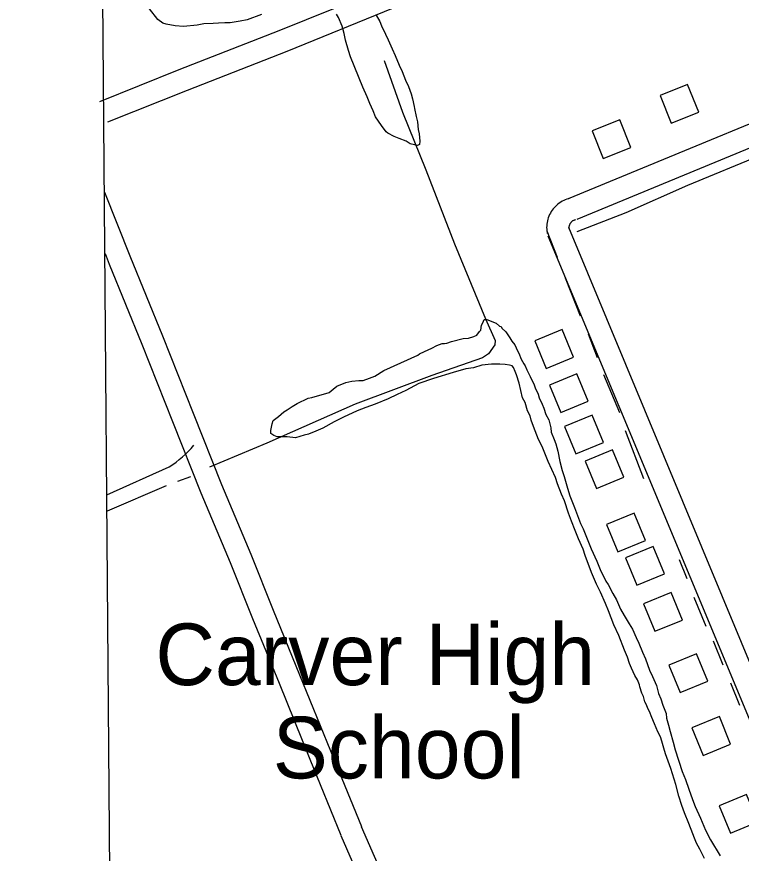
# Model space of a CAD drawing. Extents: x 3568792 to 3606828, y 529143 to 554785.
# Drawn here: x 3570936 to 3571912, y 537047 to 538174 of the extents above; entities that cross this region are included whole.
import ezdxf

# ---------------------------------------------------------------- set-up
doc = ezdxf.new("R2010")
doc.units = 0
for name, color, linetype in [('V-BLDG-IDEN', 7, 'Continuous'), ('V-BLDG-OTLN', 7, 'Continuous'), ('V-DTCH-CNTR', 7, 'Continuous'), ('V-GRID-FRAM', 7, 'Continuous'), ('V-ROAD-CNTR', 7, 'Continuous'), ('V-SITE-VEGE', 7, 'Continuous'), ('V-TOPO-SHOR', 7, 'Continuous')]:
    doc.layers.add(name, color=color, linetype=linetype)

msp = doc.modelspace()

# ---------------------------------------------------------------- linework, layer by layer
at = {"layer": 'V-BLDG-OTLN'}
for points in [[(3571817.3, 538030.7), (3571854.4, 538045.6), (3571839.5, 538082.7), (3571802.4, 538067.8)], [(3571725.8, 537983.2), (3571762.9, 537998.1), (3571748, 538035.2), (3571710.8, 538020.3)], [(3571685.8, 537715.8), (3571670.6, 537752.8), (3571633.6, 537737.5), (3571648.8, 537700.5)], [(3571705.7, 537656.3), (3571690.5, 537693.3), (3571653.5, 537678.1), (3571668.7, 537641.1)], [(3571726, 537600.6), (3571710.8, 537637.6), (3571673.8, 537622.3), (3571689, 537585.4)], [(3571753.7, 537553.9), (3571738.5, 537590.9), (3571701.5, 537575.7), (3571716.8, 537538.7)], [(3571782.6, 537468.5), (3571767.3, 537505.5), (3571730.4, 537490.3), (3571745.6, 537453.3)], [(3571808.2, 537423.7), (3571792.9, 537460.7), (3571756, 537445.5), (3571771.2, 537408.5)], [(3571832.4, 537361.6), (3571817.2, 537398.6), (3571780.2, 537383.3), (3571795.4, 537346.4)], [(3571866.5, 537279.1), (3571851.3, 537316), (3571814.3, 537300.8), (3571829.5, 537263.8)], [(3571897.4, 537194.6), (3571882.2, 537231.6), (3571845.2, 537216.3), (3571860.4, 537179.3)], [(3571934.1, 537089.6), (3571918.8, 537126.6), (3571881.8, 537111.4), (3571897.1, 537074.4)]]:
    msp.add_lwpolyline(points, close=True, dxfattribs=at)
at = {"layer": 'V-DTCH-CNTR'}
for points in [[(3571141.5, 537567.8), (3571146.1, 537570.9), (3571150.5, 537574.2), (3571154.9, 537577.6), (3571159.1, 537581.2), (3571163.2, 537584.9), (3571167.1, 537588.8), (3571170.9, 537592.8), (3571174.6, 537596.9)], [(3571057.5, 537530.1), (3571141.5, 537567.8)]]:
    msp.add_lwpolyline(points, dxfattribs=at)
at = {"layer": 'V-GRID-FRAM'}
msp.add_lwpolyline([(3570936, 552713.8), (3602582.8, 552980.8), (3602744.1, 534798.4), (3571081.5, 534531.3), (3570936, 552713.8)], dxfattribs=at)
at = {"layer": 'V-ROAD-CNTR'}
for p, q in [((3572104.1, 538071.8), (3571690.2, 537901.1)), ((3571651.3, 537879.1), (3572037.2, 536952))]:
    msp.add_line(p, q, dxfattribs=at)
for points in [[(3571047.8, 538060.1), (3571154.9, 538102.9), (3571289.2, 538155.3), (3571399.9, 538200.6)], [(3571058.9, 538032.3), (3571165.9, 538075), (3571300.3, 538127.5), (3571443.2, 538185.9)], [(3572273.7, 538171.3), (3572107.3, 538105.6), (3571678.8, 537928.8)], [(3571054.2, 537937.9), (3571088.4, 537852), (3571132.3, 537744.3), (3571173.4, 537640), (3571211.9, 537544.2), (3571251.2, 537450.4), (3571281.2, 537374.9), (3571316.9, 537287.8), (3571358.6, 537185.3), (3571400.1, 537083.3)], [(3571680.7, 537929.5), (3571678.9, 537929), (3571676.8, 537928.3), (3571674.6, 537927.5), (3571672.6, 537926.5), (3571670.6, 537925.5), (3571668.6, 537924.3), (3571666.7, 537923.1), (3571664.9, 537921.7), (3571663.2, 537920.2), (3571661.5, 537918.7), (3571660, 537917), (3571658.5, 537915.3), (3571657.1, 537913.5), (3571655.9, 537911.6), (3571654.7, 537909.6), (3571653.7, 537907.6), (3571652.8, 537905.6), (3571651.9, 537903.4), (3571651.2, 537901.3), (3571650.7, 537899.1), (3571650.2, 537896.8), (3571649.9, 537894.6), (3571649.7, 537892.3), (3571649.6, 537890.1), (3571649.7, 537887.8), (3571649.9, 537885.5), (3571650.2, 537883.4), (3571650.4, 537882.1)], [(3571688.3, 537900.4), (3571687.3, 537900.2), (3571686.7, 537900), (3571686.2, 537899.8), (3571685.6, 537899.5), (3571685.1, 537899.3), (3571684.6, 537899), (3571684.1, 537898.6), (3571683.6, 537898.3), (3571683.2, 537897.9), (3571682.8, 537897.5), (3571682.4, 537897), (3571682, 537896.6), (3571681.6, 537896.1), (3571681.3, 537895.6), (3571681, 537895.1), (3571680.7, 537894.6), (3571680.5, 537894), (3571680.3, 537893.5), (3571680.1, 537892.9), (3571679.9, 537892.4), (3571679.8, 537891.8), (3571679.7, 537891.2), (3571679.7, 537890.6), (3571679.7, 537890), (3571679.7, 537889.4), (3571679.7, 537888.8), (3571679.8, 537888.1), (3571679.9, 537887.6)], [(3571679, 537890.6), (3572065.2, 536962.8)], [(3571054.9, 537855.2), (3571060.6, 537840.8), (3571104.4, 537733.1), (3571145.6, 537628.9), (3571184.1, 537532.8), (3571223.4, 537439.1), (3571253.4, 537363.7), (3571289.2, 537276.4), (3571330.8, 537174), (3571372.4, 537071.9)], [(3571400, 537083.6), (3571484.2, 536890.8), (3571536.1, 536766), (3571537.1, 536764.4), (3571538.9, 536762.1), (3571540.8, 536759.9), (3571542.8, 536757.9), (3571544.9, 536755.9), (3571547.2, 536754.1), (3571547.2, 536754.1)], [(3571372.5, 537071.6), (3571456.6, 536879), (3571509.5, 536751.7), (3571512.7, 536747), (3571515.6, 536743.2), (3571516.9, 536741.6)]]:
    msp.add_lwpolyline(points, dxfattribs=at)
at = {"layer": 'V-SITE-VEGE'}
for points in [[(3571265.5, 538176.9), (3571246.5, 538170.1), (3571236.7, 538168.1), (3571223.5, 538166), (3571216.3, 538165.9), (3571207.8, 538165.2), (3571200.5, 538165.1), (3571188, 538164.3), (3571178.8, 538162.9), (3571160.4, 538160.8), (3571149.2, 538162), (3571137.4, 538163.9), (3571132.8, 538165.2), (3571126.2, 538170.4), (3571114.9, 538184.8)], [(3571420.1, 538176.2), (3571424.8, 538167.7), (3571427.4, 538161.8), (3571432.8, 538150.7), (3571436.2, 538142.8), (3571441.5, 538131), (3571445.5, 538121.9), (3571450.9, 538108.8), (3571454.9, 538100.3), (3571459.6, 538088.5), (3571463.7, 538079.9), (3571467, 538070.1), (3571469.1, 538063.5), (3571471.1, 538053), (3571471.8, 538050.4), (3571473.9, 538039.9), (3571475.9, 538032.7), (3571476.7, 538022.2), (3571478, 538016.3), (3571478.8, 538006.4), (3571478.2, 538001.8), (3571475.5, 538000.5), (3571465.7, 538003), (3571460.4, 538006.3), (3571451.1, 538010.1), (3571444.5, 538012.7), (3571435.9, 538017.2), (3571433.3, 538019.2), (3571427.3, 538027.7), (3571419.3, 538039.4), (3571415.9, 538047.3), (3571411.3, 538057.1), (3571407.9, 538066.3), (3571401.9, 538079.4), (3571385.7, 538120), (3571383, 538128.6), (3571378.9, 538142.3), (3571376.9, 538151.5), (3571374.2, 538161.4), (3571369.5, 538173.2), (3571366.8, 538177.7)], [(3571376.1, 537634.6), (3571363.7, 537628.6), (3571348, 537619.9), (3571338.8, 537615.9), (3571329, 537611.8), (3571323.1, 537610.5), (3571311.3, 537607.1), (3571300.1, 537608.3), (3571286.9, 537608.2), (3571282.3, 537610.1), (3571278.3, 537612.7), (3571278.3, 537616.7), (3571280.2, 537625.9), (3571281.5, 537630.5), (3571288.7, 537635.8), (3571295.8, 537641.8), (3571300.4, 537644.5), (3571307, 537649.1), (3571313.5, 537653.1), (3571328.6, 537660.5), (3571333.2, 537661.2), (3571356.8, 537668), (3571362, 537672.6), (3571367.2, 537676.6), (3571379, 537681.3), (3571387.5, 537683.4), (3571396.8, 537684.1), (3571402.7, 537684.2), (3571411.2, 537687.5), (3571418.4, 537690.2), (3571430.2, 537697.6), (3571476, 537718.3), (3571478.6, 537720.3), (3571485.2, 537723), (3571495, 537727.7), (3571501.6, 537731.1), (3571508.8, 537733.8), (3571512.1, 537733.8), (3571515.3, 537734.5), (3571521.3, 537736.5), (3571537, 537740.6), (3571544.2, 537741.3), (3571551.4, 537743.3), (3571555.4, 537745.3), (3571559.3, 537750), (3571561.2, 537752), (3571561.8, 537758.5), (3571563.8, 537761.9), (3571565.7, 537766.5), (3571569, 537766.5), (3571581.5, 537761.4), (3571586.2, 537757.4), (3571588.2, 537756.8), (3571589.5, 537754.8), (3571594.8, 537749.6), (3571600.1, 537741.8), (3571602.8, 537737.2), (3571606.8, 537732), (3571608.8, 537728), (3571609.5, 537726.1), (3571612.1, 537720.8), (3571615.5, 537713), (3571618.8, 537706.4), (3571620.8, 537703.8), (3571622.9, 537698.6), (3571627.5, 537689.4), (3571629.6, 537684.8), (3571632.2, 537679.6), (3571634.2, 537674.3), (3571638.3, 537665.8), (3571639.6, 537660.6), (3571643.6, 537652.1), (3571645.7, 537646.8), (3571648.4, 537638.3), (3571652.4, 537631.1), (3571655.1, 537620.6), (3571655.8, 537614.7), (3571659.8, 537604.9), (3571661.9, 537599), (3571664.6, 537589.1), (3571667.3, 537575.3), (3571670.7, 537562.9), (3571673.4, 537555), (3571677.5, 537539.2), (3571680.9, 537528.7), (3571687, 537513), (3571695, 537491.4), (3571699, 537484.2), (3571709.8, 537457.3), (3571717.2, 537440.9), (3571721.9, 537429.8), (3571729.2, 537414.1), (3571732.6, 537409.5), (3571738.6, 537397.1), (3571743.9, 537388.6), (3571749.3, 537376.1), (3571754, 537367.6), (3571760.7, 537356.5), (3571765.3, 537349.3), (3571770, 537338.2), (3571774, 537330.3)], [(3571862.1, 537040.4), (3571856, 537052.8), (3571851.4, 537061.3), (3571848.7, 537067.9), (3571846.6, 537073.8), (3571841.3, 537087.6), (3571835.2, 537102), (3571831.8, 537111.8), (3571827.8, 537124.3), (3571823.7, 537140), (3571816.9, 537161.7), (3571809.5, 537181.3), (3571807.5, 537189.2), (3571804.8, 537198.4), (3571802.8, 537204.3), (3571799.4, 537210.8), (3571794.7, 537222), (3571791.4, 537230.5), (3571788, 537238.3), (3571786, 537242.3), (3571784, 537247.5), (3571782, 537251.4), (3571779.9, 537258.7), (3571777.9, 537263.2), (3571775.2, 537271.8), (3571774.5, 537274.4), (3571771.8, 537281), (3571768.5, 537286.8), (3571763.8, 537296.7), (3571761.1, 537303.2), (3571758.4, 537311.7), (3571754.4, 537320.9), (3571747, 537340.6), (3571740.3, 537355), (3571732.9, 537374), (3571728.9, 537383.8), (3571722.1, 537398.9), (3571716.8, 537410), (3571710.1, 537425.8), (3571701.3, 537448.7), (3571698.6, 537457.2), (3571692.6, 537471), (3571687.9, 537482.1), (3571683.2, 537494.6), (3571679.1, 537505.7), (3571673.7, 537522.1), (3571669.7, 537531.3), (3571664.3, 537545), (3571661.6, 537553.6), (3571651.6, 537575.2), (3571643.5, 537595.5), (3571638.8, 537604.7), (3571632.1, 537622.4), (3571628.7, 537630.9), (3571627.3, 537636.8), (3571624, 537643.3), (3571620.6, 537654.5), (3571617.3, 537661), (3571612.5, 537680.7), (3571609.1, 537691.9), (3571607.1, 537696.5), (3571605.1, 537701.7), (3571603.1, 537703.7), (3571599.8, 537705), (3571593.9, 537705.6), (3571586.6, 537706.2), (3571575.4, 537706.1), (3571562.3, 537704.6), (3571551.1, 537701.2), (3571540.6, 537699.8), (3571523.6, 537695.1), (3571497.3, 537687), (3571477.7, 537680.2), (3571460, 537670.8), (3571448.2, 537665.5), (3571436.4, 537659.5), (3571418.7, 537652.1), (3571406.3, 537648), (3571394.5, 537643.3), (3571376.1, 537634.6)], [(3571774, 537330.3), (3571778.7, 537318.5), (3571782.8, 537309.3), (3571788.2, 537294.2), (3571792.2, 537285.7), (3571797.6, 537273.3), (3571800.3, 537262.8), (3571803.6, 537255.6), (3571806.3, 537247.1), (3571810.4, 537235.9), (3571811.1, 537229.3), (3571813.8, 537220.2), (3571815.9, 537211.6), (3571819.9, 537197.2), (3571822.6, 537186.7), (3571832.1, 537157.8), (3571836.8, 537146.7), (3571840.9, 537133.6), (3571846.2, 537119.8), (3571849.6, 537110.6), (3571857, 537094.9), (3571863.7, 537078.5), (3571870.4, 537065.4), (3571883.1, 537043.9)]]:
    msp.add_lwpolyline(points, dxfattribs=at)
at = {"layer": 'V-TOPO-SHOR'}
for p, q in [((3571649.7, 537885.6), (3571664, 537850.2)), ((3571674.7, 537822.3), (3571694.9, 537771.3)), ((3571705.6, 537746.9), (3571717.7, 537715)), ((3571726.2, 537692.4), (3571747.6, 537640.9)), ((3571755.3, 537616.9), (3571779.9, 537552.4)), ((3571169.8, 537554.5), (3571152.4, 537548.2)), ((3571828.1, 537442.9), (3571838.4, 537417.6)), ((3571847.8, 537392.3), (3571863.9, 537353.1)), ((3571873.7, 537333.5), (3571887.1, 537301.2)), ((3571897.4, 537277.2), (3571909.5, 537247.1))]:
    msp.add_line(p, q, dxfattribs=at)
for points in [[(3571431, 538115.2), (3571455.7, 538045.4), (3571487, 537967.7), (3571525.5, 537868.3), (3571567.1, 537767.1), (3571580.5, 537737.9), (3571579.7, 537732.2), (3571571.4, 537719.9), (3571563.2, 537714.6), (3571495.1, 537690.8), (3571391.7, 537652.2), (3571272.7, 537599.6), (3571195.5, 537567.4)], [(3572068.4, 538041.5), (3572009.5, 538017.4), (3571939.3, 537988.3), (3571839.5, 537946.7), (3571756.2, 537910.1), (3571690.4, 537884.2)], [(3571137.1, 537542.4), (3571057.6, 537508.3)]]:
    msp.add_lwpolyline(points, dxfattribs=at)

# ---------------------------------------------------------------- texts
at = {"layer": 'V-BLDG-IDEN'}
for s, p in [('Carver High', (3571122.8, 537273.9)), ('School', (3571280.8, 537148.3))]:
    msp.add_text(s, height=83, dxfattribs=at).set_placement(p)

doc.saveas('drawing.dxf')
